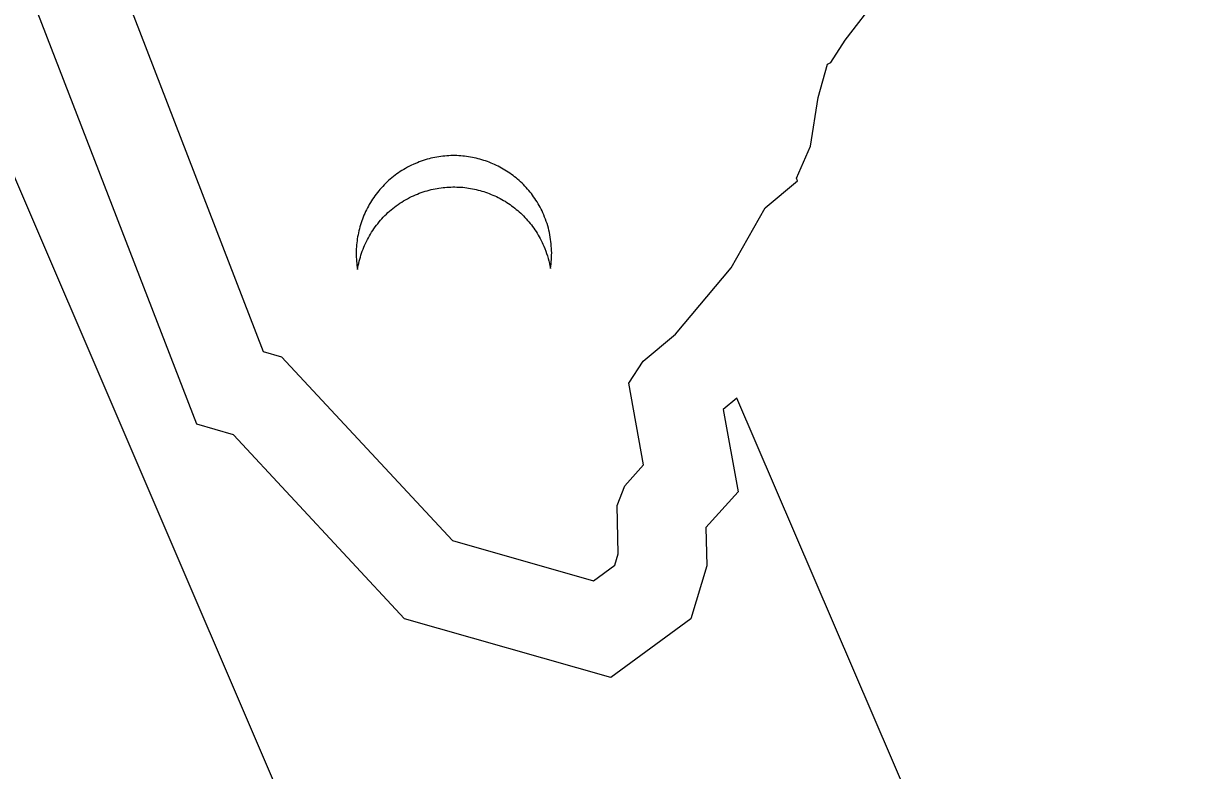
# Model space of a CAD drawing. Extents: x 1581789 to 1622364, y 1043167 to 1103486.
# Drawn here: x 1622252.922 to 1622256.247, y 1103402.56 to 1103404.674 of the extents above; entities that cross this region are included whole.
import ezdxf

# ---------------------------------------------------------------- set-up
doc = ezdxf.new("R2010")
doc.units = 0
doc.layers.add('RD_PD_PatLn2', color=7, linetype='Continuous')

msp = doc.modelspace()

# ---------------------------------------------------------------- linework, layer by layer
at = {"layer": 'RD_PD_PatLn2'}
for p, q in [((1622248.8378, 1103413.6964), (1622256.13, 1103396.7055)), ((1622248.8416, 1103413.6876), (1622256.1338, 1103396.6967)), ((1622253.0879, 1103405.0733), (1622253.601, 1103403.7458)), ((1622255.248, 1103404.6271), (1622255.3633, 1103404.7775)), ((1622255.2074, 1103404.5636), (1622255.248, 1103404.6271)), ((1622255.1707, 1103404.4648), (1622255.1976, 1103404.5594)), ((1622255.1976, 1103404.5594), (1622255.2074, 1103404.5636)), ((1622255.1495, 1103404.3273), (1622255.1707, 1103404.4648)), ((1622255.1095, 1103404.2365), (1622255.1495, 1103404.3273)), ((1622255.0214, 1103404.1526), (1622255.1127, 1103404.2288)), ((1622255.1127, 1103404.2288), (1622255.1095, 1103404.2365)), ((1622254.9251, 1103403.9832), (1622255.0214, 1103404.1526)), ((1622254.7678, 1103403.7953), (1622254.9251, 1103403.9832)), ((1622254.6761, 1103403.719), (1622254.7678, 1103403.7953)), ((1622253.601, 1103403.7458), (1622253.6523, 1103403.7312)), ((1622253.6523, 1103403.7312), (1622254.136, 1103403.2111)), ((1622254.6356, 1103403.6562), (1622254.6761, 1103403.719)), ((1622254.6771, 1103403.4252), (1622254.6356, 1103403.6562)), ((1622254.6237, 1103403.366), (1622254.6771, 1103403.4252)), ((1622254.602, 1103403.3102), (1622254.6237, 1103403.366)), ((1622254.6054, 1103403.1739), (1622254.602, 1103403.3102)), ((1622254.136, 1103403.2111), (1622254.5358, 1103403.0976)), ((1622254.5957, 1103403.1414), (1622254.6054, 1103403.1739)), ((1622254.5358, 1103403.0976), (1622254.5957, 1103403.1414))]:
    msp.add_line(p, q, dxfattribs=at)
for points in [[(1622257.6363, 1103397.3415), (1622254.9407, 1103403.6138), (1622254.9027, 1103403.5823), (1622254.945, 1103403.3486), (1622254.8537, 1103403.2478), (1622254.8562, 1103403.1397), (1622254.8111, 1103402.9894), (1622254.5848, 1103402.8237), (1622254.0006, 1103402.9898), (1622253.5162, 1103403.5099), (1622253.4126, 1103403.5401), (1622252.8124, 1103405.0922), (1622253.0796, 1103405.5751), (1622252.6971, 1103406.5122), (1622252.8672, 1103406.9109), (1622253.1881, 1103407.6972), (1622250.341, 1103414.3311)], [(1622254.0421, 1103404.2826), (1622254.0369, 1103404.2804), (1622254.0314, 1103404.278), (1622254.0255, 1103404.2755), (1622254.02, 1103404.2731), (1622254.0147, 1103404.2704), (1622254.0091, 1103404.2673), (1622254.0038, 1103404.2644), (1622253.9986, 1103404.2614), (1622253.9933, 1103404.2584), (1622253.9885, 1103404.2552), (1622253.9835, 1103404.2517), (1622253.9787, 1103404.2485), (1622253.9737, 1103404.2449), (1622253.9692, 1103404.2411), (1622253.9646, 1103404.2374), (1622253.9601, 1103404.2336), (1622253.9555, 1103404.2298), (1622253.9514, 1103404.2259), (1622253.947, 1103404.2218), (1622253.943, 1103404.2176), (1622253.9391, 1103404.2133), (1622253.9351, 1103404.2091), (1622253.9311, 1103404.2048), (1622253.9275, 1103404.2004), (1622253.9237, 1103404.1959), (1622253.9203, 1103404.1911), (1622253.9167, 1103404.1867), (1622253.9133, 1103404.182), (1622253.9104, 1103404.1771), (1622253.9069, 1103404.1723), (1622253.904, 1103404.1674), (1622253.901, 1103404.1625), (1622253.8985, 1103404.1575), (1622253.8956, 1103404.1523), (1622253.8931, 1103404.1472), (1622253.8905, 1103404.1421), (1622253.8881, 1103404.1367), (1622253.8856, 1103404.1316), (1622253.8836, 1103404.1261), (1622253.8815, 1103404.1208), (1622253.8794, 1103404.1156), (1622253.8778, 1103404.1101), (1622253.8758, 1103404.1046), (1622253.8743, 1103404.0988), (1622253.8729, 1103404.0935), (1622253.8714, 1103404.0878), (1622253.8702, 1103404.0822), (1622253.869, 1103404.0766), (1622253.8677, 1103404.071), (1622253.867, 1103404.0652), (1622253.8662, 1103404.0594), (1622253.8654, 1103404.0537), (1622253.8649, 1103404.048), (1622253.8644, 1103404.0424), (1622253.8641, 1103404.0364), (1622253.864, 1103404.0306), (1622253.8637, 1103404.0247), (1622253.864, 1103404.019), (1622253.8639, 1103404.0131), (1622253.8643, 1103404.0071), (1622253.8646, 1103404.0015), (1622253.8653, 1103403.9956), (1622253.866, 1103403.9897), (1622253.8667, 1103403.9839), (1622253.8677, 1103403.9781), (1622253.8685, 1103403.9839), (1622253.8696, 1103403.9898), (1622253.8711, 1103403.9955), (1622253.8722, 1103404.0015), (1622253.8737, 1103404.0072), (1622253.8756, 1103404.0131), (1622253.8771, 1103404.0188), (1622253.8791, 1103404.0244), (1622253.881, 1103404.0299), (1622253.8833, 1103404.0356), (1622253.8853, 1103404.0412), (1622253.8877, 1103404.0465), (1622253.8904, 1103404.0521), (1622253.8928, 1103404.0574), (1622253.8955, 1103404.063), (1622253.8983, 1103404.0682), (1622253.9012, 1103404.0734), (1622253.9041, 1103404.0783), (1622253.9073, 1103404.0836), (1622253.9106, 1103404.0887), (1622253.914, 1103404.0934), (1622253.9176, 1103404.0986), (1622253.921, 1103404.1033), (1622253.9248, 1103404.1078), (1622253.9286, 1103404.1127), (1622253.9324, 1103404.1173), (1622253.9367, 1103404.1216), (1622253.9405, 1103404.1262), (1622253.9448, 1103404.1306), (1622253.9492, 1103404.1346), (1622253.9535, 1103404.139), (1622253.958, 1103404.1431), (1622253.9628, 1103404.147), (1622253.9674, 1103404.1508), (1622253.9722, 1103404.1547)], [(1622254.4135, 1103403.9809), (1622254.4143, 1103403.9875), (1622254.4153, 1103403.9937), (1622254.4158, 1103404.0001), (1622254.4165, 1103404.0062), (1622254.4167, 1103404.0124), (1622254.4168, 1103404.019), (1622254.417, 1103404.0252), (1622254.4168, 1103404.0317), (1622254.4165, 1103404.0381), (1622254.416, 1103404.0444), (1622254.4155, 1103404.0507), (1622254.4149, 1103404.057), (1622254.414, 1103404.0635), (1622254.413, 1103404.07), (1622254.412, 1103404.0765), (1622254.4105, 1103404.0827), (1622254.4092, 1103404.089), (1622254.4076, 1103404.0952), (1622254.4059, 1103404.1017), (1622254.4039, 1103404.1081), (1622254.4017, 1103404.1141), (1622254.3997, 1103404.1205), (1622254.397, 1103404.1266), (1622254.3946, 1103404.1332), (1622254.3921, 1103404.1382), (1622254.3897, 1103404.1438), (1622254.387, 1103404.1491), (1622254.3845, 1103404.1542), (1622254.3816, 1103404.1592), (1622254.3786, 1103404.1644), (1622254.3758, 1103404.1694), (1622254.3726, 1103404.1742), (1622254.3695, 1103404.179), (1622254.366, 1103404.1837), (1622254.363, 1103404.1882), (1622254.3595, 1103404.1928), (1622254.3559, 1103404.1971), (1622254.3521, 1103404.2016), (1622254.3485, 1103404.2059), (1622254.3449, 1103404.2101), (1622254.3409, 1103404.2142), (1622254.337, 1103404.2184), (1622254.3332, 1103404.2222), (1622254.3289, 1103404.2261), (1622254.3248, 1103404.2298), (1622254.3207, 1103404.2335), (1622254.3166, 1103404.2372), (1622254.3122, 1103404.2407), (1622254.3079, 1103404.2439), (1622254.3031, 1103404.2474), (1622254.2989, 1103404.2506), (1622254.2943, 1103404.2537), (1622254.2894, 1103404.2567), (1622254.2849, 1103404.2595), (1622254.28, 1103404.2624), (1622254.2752, 1103404.2651), (1622254.2704, 1103404.2678), (1622254.2654, 1103404.2703), (1622254.2607, 1103404.2727), (1622254.2556, 1103404.2752), (1622254.2504, 1103404.2773), (1622254.2454, 1103404.2795), (1622254.2402, 1103404.2816), (1622254.2351, 1103404.2834), (1622254.2299, 1103404.2852), (1622254.2248, 1103404.287), (1622254.2194, 1103404.2887), (1622254.214, 1103404.2903), (1622254.2087, 1103404.2917), (1622254.2034, 1103404.293), (1622254.1981, 1103404.2944), (1622254.1926, 1103404.2953), (1622254.1871, 1103404.2962), (1622254.1817, 1103404.2971), (1622254.1762, 1103404.2981), (1622254.1705, 1103404.2985), (1622254.1652, 1103404.2992), (1622254.1596, 1103404.2996), (1622254.1539, 1103404.3001), (1622254.1484, 1103404.3003), (1622254.1429, 1103404.3005), (1622254.1371, 1103404.3005), (1622254.1317, 1103404.3004), (1622254.126, 1103404.3001), (1622254.1203, 1103404.2998), (1622254.1147, 1103404.2993), (1622254.1092, 1103404.2987), (1622254.1036, 1103404.2981), (1622254.0979, 1103404.2971), (1622254.0925, 1103404.2962), (1622254.0867, 1103404.2952), (1622254.081, 1103404.2942), (1622254.0754, 1103404.2929), (1622254.0699, 1103404.2913), (1622254.0643, 1103404.29), (1622254.0589, 1103404.2883), (1622254.0532, 1103404.2863), (1622254.0477, 1103404.2846), (1622254.0421, 1103404.2826)], [(1622253.9722, 1103404.1547), (1622253.9772, 1103404.1582), (1622253.9822, 1103404.1618), (1622253.9872, 1103404.1654), (1622253.9926, 1103404.1688), (1622253.9977, 1103404.1721), (1622254.0033, 1103404.1752), (1622254.0088, 1103404.1784), (1622254.0144, 1103404.1815), (1622254.0201, 1103404.1843), (1622254.0259, 1103404.1868), (1622254.0316, 1103404.1896), (1622254.0372, 1103404.1916), (1622254.0424, 1103404.1939), (1622254.0481, 1103404.1959), (1622254.0534, 1103404.1979), (1622254.0592, 1103404.1996), (1622254.0647, 1103404.2012), (1622254.0701, 1103404.2029), (1622254.0757, 1103404.2042), (1622254.0813, 1103404.2055), (1622254.0871, 1103404.2065), (1622254.0927, 1103404.2078), (1622254.0981, 1103404.2087), (1622254.104, 1103404.2094), (1622254.1095, 1103404.21), (1622254.1151, 1103404.2105), (1622254.1206, 1103404.2111), (1622254.1263, 1103404.2114), (1622254.132, 1103404.2116), (1622254.1374, 1103404.2118), (1622254.1432, 1103404.2117), (1622254.1487, 1103404.2116), (1622254.1543, 1103404.2114), (1622254.1599, 1103404.2109), (1622254.1654, 1103404.2107), (1622254.1711, 1103404.2103), (1622254.1765, 1103404.2093), (1622254.1819, 1103404.2087), (1622254.1874, 1103404.2078), (1622254.193, 1103404.2066), (1622254.1984, 1103404.2057), (1622254.2037, 1103404.2043), (1622254.209, 1103404.203), (1622254.2143, 1103404.2016), (1622254.2197, 1103404.2), (1622254.225, 1103404.1986), (1622254.2302, 1103404.1968), (1622254.2354, 1103404.1947), (1622254.2405, 1103404.1929), (1622254.2458, 1103404.1908), (1622254.2507, 1103404.1886), (1622254.256, 1103404.1865), (1622254.2609, 1103404.1843), (1622254.2657, 1103404.1816), (1622254.2708, 1103404.1791), (1622254.2756, 1103404.1764), (1622254.2803, 1103404.1737), (1622254.2851, 1103404.1711), (1622254.2897, 1103404.168), (1622254.2946, 1103404.165), (1622254.2992, 1103404.1619), (1622254.3035, 1103404.1586), (1622254.3082, 1103404.1552), (1622254.3125, 1103404.152), (1622254.3169, 1103404.1484), (1622254.3211, 1103404.1448), (1622254.3252, 1103404.1411), (1622254.3293, 1103404.1374), (1622254.3335, 1103404.1334), (1622254.3373, 1103404.1296), (1622254.3413, 1103404.1255), (1622254.3452, 1103404.1214), (1622254.3489, 1103404.1172), (1622254.3525, 1103404.1129), (1622254.3561, 1103404.1087), (1622254.3599, 1103404.1041), (1622254.3632, 1103404.0998), (1622254.3664, 1103404.0949), (1622254.3698, 1103404.0903), (1622254.373, 1103404.0854), (1622254.3762, 1103404.0806), (1622254.379, 1103404.0757), (1622254.3818, 1103404.0707), (1622254.3848, 1103404.0655), (1622254.3874, 1103404.0604), (1622254.39, 1103404.055), (1622254.3923, 1103404.0498), (1622254.3949, 1103404.0444), (1622254.3977, 1103404.0373), (1622254.4003, 1103404.0304), (1622254.4028, 1103404.0235), (1622254.4051, 1103404.0165), (1622254.4071, 1103404.0094), (1622254.4091, 1103404.0023), (1622254.4106, 1103403.9953), (1622254.4121, 1103403.9883), (1622254.4135, 1103403.9809), (1622254.4135, 1103403.9809)]]:
    msp.add_lwpolyline(points, dxfattribs=at)

doc.saveas('drawing.dxf')
